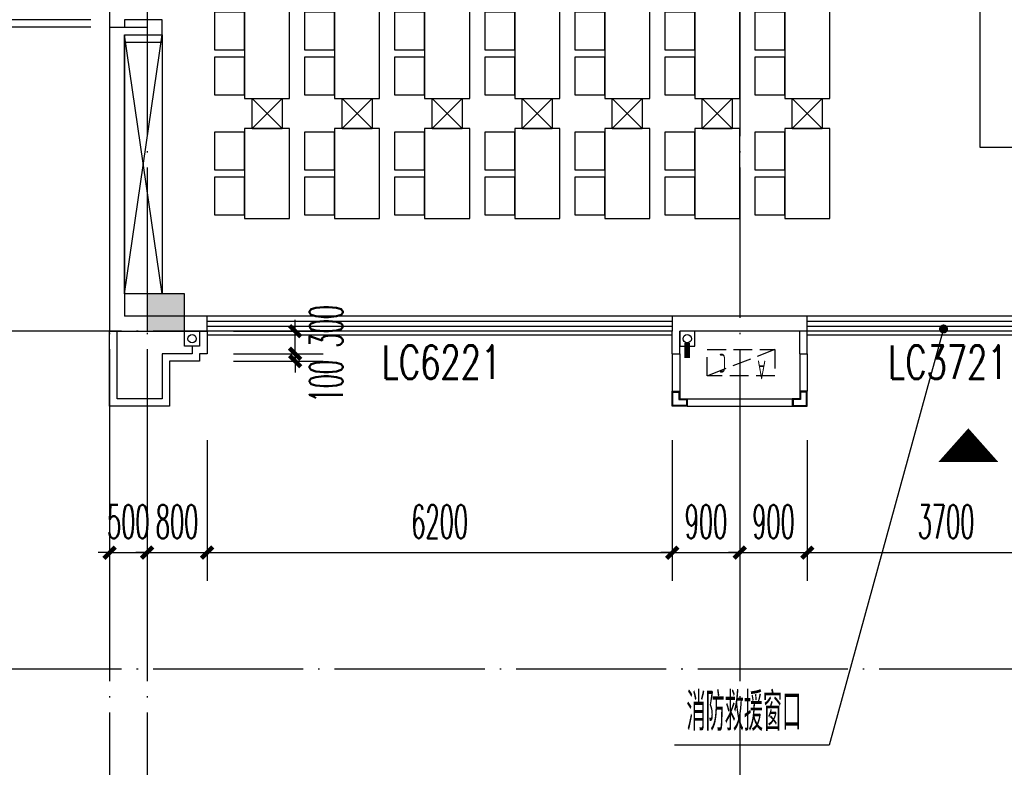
# Model space of a CAD drawing. Extents: x 1779708 to 7299578, y -1121471 to 88434.
# Tile 431 of 656: x 4700319 to 4713444, y -979652 to -969693. Entities that reach past the tile are written whole.
import ezdxf

# ---------------------------------------------------------------- set-up
doc = ezdxf.new("R2010")
doc.units = 0
doc.header["$LTSCALE"] = 1000
doc.header["$MEASUREMENT"] = 0
doc.linetypes.add('DASH', pattern=[0.35, 0.25, -0.1])
doc.linetypes.add('DOTE', pattern=[2.42, 2, -0.2, 0.02, -0.2])
doc.layers.get('0').update_dxf_attribs({"linetype": 'CONTINUOUS'})
doc.layers.get('Defpoints').update_dxf_attribs({"linetype": 'CONTINUOUS'})
for name, color, linetype in [('11111111111111111111111111111', 50, 'DASH'), ('DIM_LEAD', 3, 'CONTINUOUS'), ('DIM_污水', 3, 'CONTINUOUS'), ('DOTE', 1, 'DOTE'), ('FUR', 9, 'CONTINUOUS'), ('GGSignatureLayer', 7, 'CONTINUOUS'), ('P_PS_DIM', 1, 'CONTINUOUS'), ('PIPE-雨水', 4, 'CONTINUOUS'), ('PUB_DIM', 3, 'CONTINUOUS'), ('PUB_TEXT', 7, 'CONTINUOUS'), ('WALL', 255, 'CONTINUOUS'), ('WINDOW', 2, 'CONTINUOUS'), ('WINDOW_TEXT', 7, 'CONTINUOUS'), ('修改', 6, 'CONTINUOUS'), ('墙柱', 2, 'CONTINUOUS'), ('室外构件', 4, 'CONTINUOUS'), ('看线', 3, 'CONTINUOUS'), ('空调机位表示', 70, 'CONTINUOUS')]:
    doc.layers.add(name, color=color, linetype=linetype)
doc.styles.add('_TCH_DIM', font='SIMPLEX.shx', dxfattribs={"width": 0.7, "bigfont": 'GBCBIG.shx'})
doc.styles.add('_TCH_DIM_T3', font='SIMPLEX.shx', dxfattribs={"width": 0.494118, "bigfont": 'GBCBIG.shx'})
doc.styles.add('_TCH_WINDOW', font='SIMPLEX', dxfattribs={"height": 3.5, "bigfont": 'GBCBIG'})
doc.styles.get("Standard").update_dxf_attribs({"font": 'GBENOR', "bigfont": 'GBCBIG'})
doc.dimstyles.new('_TCH_ARCH&&150', dxfattribs={"dimtxt": 446.25, "dimasz": 150, "dimexe": 375, "dimexo": 450, "dimgap": 189.375, "dimtad": 1, "dimdec": 0, "dimzin": 0, "dimdsep": 46, "dimtxsty": '_TCH_DIM_T3', "dimblk": 'ARCHTICK', "dimcen": 0.09, "dimdle": 225, "dimclrt": 7, "dimazin": 2, "dimtfac": 1, "dimtdec": 0, "dimtix": 1, "dimtmove": 2, "dimatfit": 3, "dimfxl": 250, "dimtolj": 1, "dimtzin": 0, "dimarcsym": 0})

# ---------------------------------------------------------------- blocks, each defined once
blk = doc.blocks.new('A$C159220C3')
at = {"layer": 'DOTE'}
for p, q in [((9200, 149200), (9200, 7200)), ((9700, 149200), (9700, 7200)), ((17600, 149200), (17600, 7200)), ((86800, 96200), (7200, 96200)), ((86800, 91700), (7200, 91700))]:
    blk.add_line(p, q, dxfattribs=at)
blk = doc.blocks.new('A$C2BDF0305')
at = {"layer": 'FUR', "color": 9}
for p, q in [((1400, 5877), (0, 5877)), ((1400, 877), (1400, 5877)), ((1400, 877), (0, 877))]:
    blk.add_line(p, q, dxfattribs=at)
for points in [[(4000, 6827), (3400, 6827), (3400, 5627), (4000, 5627)], [(5200, 6827), (4600, 6827), (4600, 5627), (5200, 5627)], [(6400, 6827), (5800, 6827), (5800, 5627), (6400, 5627)], [(7600, 6827), (7000, 6827), (7000, 5627), (7600, 5627)], [(8800, 6827), (8200, 6827), (8200, 5627), (8800, 5627)], [(10000, 6827), (9400, 6827), (9400, 5627), (10000, 5627)], [(11200, 6827), (10600, 6827), (10600, 5627), (11200, 5627)], [(4000, 6277), (4400, 6277), (4400, 6777), (4000, 6777)], [(5200, 6277), (5600, 6277), (5600, 6777), (5200, 6777)], [(6400, 6277), (6800, 6277), (6800, 6777), (6400, 6777)], [(7600, 6277), (8000, 6277), (8000, 6777), (7600, 6777)], [(8800, 6277), (9200, 6277), (9200, 6777), (8800, 6777)], [(10000, 6277), (10400, 6277), (10400, 6777), (10000, 6777)], [(11200, 6277), (11600, 6277), (11600, 6777), (11200, 6777)], [(4000, 5677), (4400, 5677), (4400, 6177), (4000, 6177)], [(5200, 5677), (5600, 5677), (5600, 6177), (5200, 6177)], [(6400, 5677), (6800, 5677), (6800, 6177), (6400, 6177)], [(7600, 5677), (8000, 5677), (8000, 6177), (7600, 6177)], [(8800, 5677), (9200, 5677), (9200, 6177), (8800, 6177)], [(10000, 5677), (10400, 5677), (10400, 6177), (10000, 6177)], [(11200, 5677), (11600, 5677), (11600, 6177), (11200, 6177)], [(4000, 5227), (3400, 5227), (3400, 4027), (4000, 4027)], [(4000, 4677), (4400, 4677), (4400, 5177), (4000, 5177)], [(5200, 5227), (4600, 5227), (4600, 4027), (5200, 4027)], [(5200, 4677), (5600, 4677), (5600, 5177), (5200, 5177)], [(6400, 5227), (5800, 5227), (5800, 4027), (6400, 4027)], [(6400, 4677), (6800, 4677), (6800, 5177), (6400, 5177)], [(7600, 5227), (7000, 5227), (7000, 4027), (7600, 4027)], [(7600, 4677), (8000, 4677), (8000, 5177), (7600, 5177)], [(8800, 5227), (8200, 5227), (8200, 4027), (8800, 4027)], [(8800, 4677), (9200, 4677), (9200, 5177), (8800, 5177)], [(10000, 5227), (9400, 5227), (9400, 4027), (10000, 4027)], [(10000, 4677), (10400, 4677), (10400, 5177), (10000, 5177)], [(11200, 5227), (10600, 5227), (10600, 4027), (11200, 4027)], [(11200, 4677), (11600, 4677), (11600, 5177), (11200, 5177)], [(4000, 4077), (4400, 4077), (4400, 4577), (4000, 4577)], [(5200, 4077), (5600, 4077), (5600, 4577), (5200, 4577)], [(6400, 4077), (6800, 4077), (6800, 4577), (6400, 4577)], [(7600, 4077), (8000, 4077), (8000, 4577), (7600, 4577)], [(8800, 4077), (9200, 4077), (9200, 4577), (8800, 4577)], [(10000, 4077), (10400, 4077), (10400, 4577), (10000, 4577)], [(11200, 4077), (11600, 4077), (11600, 4577), (11200, 4577)], [(4000, 2827), (3400, 2827), (3400, 1627), (4000, 1627)], [(4000, 2277), (4400, 2277), (4400, 2777), (4000, 2777)], [(5200, 2827), (4600, 2827), (4600, 1627), (5200, 1627)], [(5200, 2277), (5600, 2277), (5600, 2777), (5200, 2777)], [(6400, 2827), (5800, 2827), (5800, 1627), (6400, 1627)], [(6400, 2277), (6800, 2277), (6800, 2777), (6400, 2777)], [(7600, 2827), (7000, 2827), (7000, 1627), (7600, 1627)], [(7600, 2277), (8000, 2277), (8000, 2777), (7600, 2777)], [(8800, 2827), (8200, 2827), (8200, 1627), (8800, 1627)], [(8800, 2277), (9200, 2277), (9200, 2777), (8800, 2777)], [(10000, 2827), (9400, 2827), (9400, 1627), (10000, 1627)], [(10000, 2277), (10400, 2277), (10400, 2777), (10000, 2777)], [(11200, 2827), (10600, 2827), (10600, 1627), (11200, 1627)], [(11200, 2277), (11600, 2277), (11600, 2777), (11200, 2777)], [(4000, 1677), (4400, 1677), (4400, 2177), (4000, 2177)], [(5200, 1677), (5600, 1677), (5600, 2177), (5200, 2177)], [(6400, 1677), (6800, 1677), (6800, 2177), (6400, 2177)], [(7600, 1677), (8000, 1677), (8000, 2177), (7600, 2177)], [(8800, 1677), (9200, 1677), (9200, 2177), (8800, 2177)], [(10000, 1677), (10400, 1677), (10400, 2177), (10000, 2177)], [(11200, 1677), (11600, 1677), (11600, 2177), (11200, 2177)], [(4000, 1227), (3400, 1227), (3400, 27), (4000, 27)], [(5200, 1227), (4600, 1227), (4600, 27), (5200, 27)], [(6400, 1227), (5800, 1227), (5800, 27), (6400, 27)], [(7600, 1227), (7000, 1227), (7000, 27), (7600, 27)], [(8800, 1227), (8200, 1227), (8200, 27), (8800, 27)], [(10000, 1227), (9400, 1227), (9400, 27), (10000, 27)], [(11200, 1227), (10600, 1227), (10600, 27), (11200, 27)], [(4000, 677), (4400, 677), (4400, 1177), (4000, 1177)], [(5200, 677), (5600, 677), (5600, 1177), (5200, 1177)], [(6400, 677), (6800, 677), (6800, 1177), (6400, 1177)], [(7600, 677), (8000, 677), (8000, 1177), (7600, 1177)], [(8800, 677), (9200, 677), (9200, 1177), (8800, 1177)], [(10000, 677), (10400, 677), (10400, 1177), (10000, 1177)], [(11200, 677), (11600, 677), (11600, 1177), (11200, 1177)], [(4000, 77), (4400, 77), (4400, 577), (4000, 577)], [(5200, 77), (5600, 77), (5600, 577), (5200, 577)], [(6400, 77), (6800, 77), (6800, 577), (6400, 577)], [(7600, 77), (8000, 77), (8000, 577), (7600, 577)], [(8800, 77), (9200, 77), (9200, 577), (8800, 577)], [(10000, 77), (10400, 77), (10400, 577), (10000, 577)], [(11200, 77), (11600, 77), (11600, 577), (11200, 577)]]:
    blk.add_lwpolyline(points, close=True, dxfattribs=at)
for points in [[(3500, 5227), (3500, 5627), (3900, 5627), (3900, 5227), (3500, 5227), (3900, 5627), (3500, 5627), (3900, 5227)], [(4700, 5227), (4700, 5627), (5100, 5627), (5100, 5227), (4700, 5227), (5100, 5627), (4700, 5627), (5100, 5227)], [(5900, 5227), (5900, 5627), (6300, 5627), (6300, 5227), (5900, 5227), (6300, 5627), (5900, 5627), (6300, 5227)], [(7100, 5227), (7100, 5627), (7500, 5627), (7500, 5227), (7100, 5227), (7500, 5627), (7100, 5627), (7500, 5227)], [(8300, 5227), (8300, 5627), (8700, 5627), (8700, 5227), (8300, 5227), (8700, 5627), (8300, 5627), (8700, 5227)], [(9500, 5227), (9500, 5627), (9900, 5627), (9900, 5227), (9500, 5227), (9900, 5627), (9500, 5627), (9900, 5227)], [(10700, 5227), (10700, 5627), (11100, 5627), (11100, 5227), (10700, 5227), (11100, 5627), (10700, 5627), (11100, 5227)], [(3500, 1227), (3500, 1627), (3900, 1627), (3900, 1227), (3500, 1227), (3900, 1627), (3500, 1627), (3900, 1227)], [(4700, 1227), (4700, 1627), (5100, 1627), (5100, 1227), (4700, 1227), (5100, 1627), (4700, 1627), (5100, 1227)], [(5900, 1227), (5900, 1627), (6300, 1627), (6300, 1227), (5900, 1227), (6300, 1627), (5900, 1627), (6300, 1227)], [(7100, 1227), (7100, 1627), (7500, 1627), (7500, 1227), (7100, 1227), (7500, 1627), (7100, 1627), (7500, 1227)], [(8300, 1227), (8300, 1627), (8700, 1627), (8700, 1227), (8300, 1227), (8700, 1627), (8300, 1627), (8700, 1227)], [(9500, 1227), (9500, 1627), (9900, 1627), (9900, 1227), (9500, 1227), (9900, 1627), (9500, 1627), (9900, 1227)], [(10700, 1227), (10700, 1627), (11100, 1627), (11100, 1227), (10700, 1227), (11100, 1627), (10700, 1627), (11100, 1227)]]:
    blk.add_lwpolyline(points, dxfattribs=at)
blk = doc.blocks.new('A$C606A0922')
at = {"layer": '墙柱'}
h = blk.add_hatch(color=256, dxfattribs=at)
h.paths.add_polyline_path([(24950, 87000), (25450, 87000), (25450, 87500), (24950, 87500)])
h.paths.add_polyline_path([(66900, 125200), (67500, 125200), (67500, 124600), (66900, 124600)])
h.paths.add_polyline_path([(16600, 125200), (17100, 125200), (17100, 124700), (16600, 124700)])
h.paths.add_polyline_path([(27130, 122900), (27130, 122600), (26430, 122600), (26430, 122900)])
h.paths.add_polyline_path([(54500, 138000), (55000, 138000), (55000, 137500), (54500, 137500)])
h.paths.add_polyline_path([(16600, 87000), (17100, 87000), (17100, 87500), (16600, 87500)])
h.paths.add_polyline_path([(42000, 96300), (42500, 96300), (42500, 96800), (42000, 96800)])
h.paths.add_polyline_path([(58500, 105100), (59000, 105100), (59000, 105600), (58500, 105600)])
h.paths.add_polyline_path([(13000, 93250), (13500, 93250), (13500, 93750), (13000, 93750)])
h.paths.add_polyline_path([(66700, 100900), (67200, 100900), (67200, 101400), (66700, 101400)])
h.paths.add_polyline_path([(20700, 118600), (21200, 118600), (21200, 118100), (20700, 118100)])
h.paths.add_polyline_path([(20700, 112000), (21200, 112000), (21200, 111500), (20700, 111500)])
h.paths.add_polyline_path([(13000, 106150), (13500, 106150), (13500, 105650), (13000, 105650)])
h.paths.add_polyline_path([(20700, 99800), (21200, 99800), (21200, 100300), (20700, 100300)])
h.paths.add_polyline_path([(13000, 87000), (13500, 87000), (13500, 87500), (13000, 87500)])
h.paths.add_polyline_path([(74900, 125200), (75600, 125200), (75600, 124600), (74900, 124600)])
h.paths.add_polyline_path([(54900, 113500), (54400, 113500), (54400, 113000), (54900, 113000)])
h.paths.add_polyline_path([(74900, 96300), (75600, 96300), (75600, 96800), (74900, 96800)])
h.paths.add_polyline_path([(500, 93250), (1000, 93250), (1000, 93750), (500, 93750)])
h.paths.add_polyline_path([(500, 106150), (1000, 106150), (1000, 105650), (500, 105650)])
h.paths.add_polyline_path([(8400, 125200), (8900, 125200), (8900, 124700), (8400, 124700)])
h.paths.add_polyline_path([(66900, 113600), (67500, 113600), (67500, 113000), (66900, 113000)])
h.paths.add_polyline_path([(74900, 113000), (75600, 113000), (75600, 113600), (74900, 113600)])
h.paths.add_polyline_path([(58500, 113000), (59100, 113000), (59100, 113600), (58500, 113600)])
h.paths.add_polyline_path([(66700, 105100), (67200, 105100), (67200, 105600), (66700, 105600)])
h.paths.add_polyline_path([(54400, 105100), (54900, 105100), (54900, 105600), (54400, 105600)])
h.paths.add_polyline_path([(50150, 125200), (50650, 125200), (50650, 124700), (50150, 124700)])
h.paths.add_polyline_path([(46200, 87000), (46700, 87000), (46700, 87500), (46200, 87500)])
h.paths.add_polyline_path([(42500, 99800), (42000, 99800), (42000, 100300), (42500, 100300)])
h.paths.add_polyline_path([(42500, 87000), (42000, 87000), (42000, 87500), (42500, 87500)])
h.paths.add_polyline_path([(24900, 99800), (25400, 99800), (25400, 100300), (24900, 100300)])
h.paths.add_polyline_path([(20700, 106150), (21200, 106150), (21200, 105650), (20700, 105650)])
h.paths.add_polyline_path([(13000, 100300), (13500, 100300), (13500, 99800), (13000, 99800)])
h.paths.add_polyline_path([(16600, 112000), (17100, 112000), (17100, 111500), (16600, 111500)])
h.paths.add_polyline_path([(8200, 112000), (8700, 112000), (8700, 111500), (8200, 111500)])
h.paths.add_polyline_path([(500, 112000), (1000, 112000), (1000, 111500), (500, 111500)])
h.paths.add_polyline_path([(16600, 118600), (17100, 118600), (17100, 118100), (16600, 118100)])
h.paths.add_polyline_path([(8400, 118700), (8900, 118700), (8900, 118100), (8400, 118100)])
h.paths.add_polyline_path([(74900, 99500), (75600, 99500), (75600, 100000), (74900, 100000)])
h.paths.add_polyline_path([(75100, 87000), (75600, 87000), (75600, 87500), (75100, 87500)])
h.paths.add_polyline_path([(66900, 96200), (67500, 96200), (67500, 96800), (66900, 96800)])
h.paths.add_polyline_path([(66950, 87000), (67450, 87000), (67450, 87500), (66950, 87500)])
h.paths.add_polyline_path([(58500, 96200), (59100, 96200), (59100, 96800), (58500, 96800)])
h.paths.add_polyline_path([(58550, 87000), (59050, 87000), (59050, 87500), (58550, 87500)])
h.paths.add_polyline_path([(50150, 99800), (50650, 99800), (50650, 100300), (50150, 100300)])
h.paths.add_polyline_path([(50150, 96300), (50650, 96300), (50650, 96800), (50150, 96800)])
h.paths.add_polyline_path([(50150, 87000), (50650, 87000), (50650, 87500), (50150, 87500)])
h.paths.add_polyline_path([(33100, 99800), (33600, 99800), (33600, 100300), (33100, 100300)])
h.paths.add_polyline_path([(33100, 96300), (33600, 96300), (33600, 96800), (33100, 96800)])
h.paths.add_polyline_path([(24900, 96300), (25400, 96300), (25400, 96800), (24900, 96800)])
h.paths.add_polyline_path([(500, 99800), (1000, 99800), (1000, 100300), (500, 100300)])
h.paths.add_polyline_path([(16600, 96300), (17100, 96300), (17100, 96800), (16600, 96800)])
h.paths.add_polyline_path([(33100, 87000), (33600, 87000), (33600, 87500), (33100, 87500)])
h.paths.add_polyline_path([(500, 87000), (1000, 87000), (1000, 87500), (500, 87500)])
h.paths.add_polyline_path([(74900, 128700), (75600, 128700), (75600, 128200), (74900, 128200)])
h.paths.add_polyline_path([(74900, 138000), (75600, 138000), (75600, 137500), (74900, 137500)])
h.paths.add_polyline_path([(66950, 128700), (67450, 128700), (67450, 128200), (66950, 128200)])
h.paths.add_polyline_path([(66950, 138000), (67450, 138000), (67450, 137500), (66950, 137500)])
h.paths.add_polyline_path([(58500, 125200), (59100, 125200), (59100, 124600), (58500, 124600)])
h.paths.add_polyline_path([(58550, 128700), (59050, 128700), (59050, 128200), (58550, 128200)])
h.paths.add_polyline_path([(58550, 138000), (59050, 138000), (59050, 137500), (58550, 137500)])
h.paths.add_polyline_path([(50150, 128700), (50650, 128700), (50650, 128200), (50150, 128200)])
h.paths.add_polyline_path([(50150, 138000), (50650, 138000), (50650, 137500), (50150, 137500)])
h.paths.add_polyline_path([(42000, 125200), (42500, 125200), (42500, 124700), (42000, 124700)])
h.paths.add_polyline_path([(42000, 128700), (42500, 128700), (42500, 128200), (42000, 128200)])
h.paths.add_polyline_path([(33100, 125200), (33600, 125200), (33600, 124700), (33100, 124700)])
h.paths.add_polyline_path([(25060, 125200), (25660, 125200), (25660, 124800), (25060, 124800)])
h.paths.add_polyline_path([(33100, 128700), (33600, 128700), (33600, 128200), (33100, 128200)])
h.paths.add_polyline_path([(24950, 128700), (25450, 128700), (25450, 128200), (24950, 128200)])
h.paths.add_polyline_path([(0, 125500), (700, 125500), (700, 125000), (0, 125000)])
h.paths.add_polyline_path([(0, 128700), (700, 128700), (700, 128200), (0, 128200)])
h.paths.add_polyline_path([(8150, 128700), (8650, 128700), (8650, 128200), (8150, 128200)])
h.paths.add_polyline_path([(16550, 128700), (17050, 128700), (17050, 128200), (16550, 128200)])
h.paths.add_polyline_path([(42000, 138000), (42500, 138000), (42500, 137500), (42000, 137500)])
h.paths.add_polyline_path([(33100, 138000), (33600, 138000), (33600, 137500), (33100, 137500)])
h.paths.add_polyline_path([(24950, 138000), (25450, 138000), (25450, 137500), (24950, 137500)])
h.paths.add_polyline_path([(16550, 138000), (17050, 138000), (17050, 137500), (16550, 137500)])
h.paths.add_polyline_path([(8150, 138000), (8650, 138000), (8650, 137500), (8150, 137500)])
h.paths.add_polyline_path([(0, 138000), (500, 138000), (500, 137500), (0, 137500)])
h.paths.add_polyline_path([(24950, 51000), (25450, 51000), (25450, 50500), (24950, 50500)])
h.paths.add_polyline_path([(66900, 12800), (67500, 12800), (67500, 13400), (66900, 13400)])
h.paths.add_polyline_path([(16600, 12800), (17100, 12800), (17100, 13300), (16600, 13300)])
h.paths.add_polyline_path([(27130, 15100), (27130, 15400), (26430, 15400), (26430, 15100)])
h.paths.add_polyline_path([(54500, 0), (55000, 0), (55000, 500), (54500, 500)])
h.paths.add_polyline_path([(16600, 51000), (17100, 51000), (17100, 50500), (16600, 50500)])
h.paths.add_polyline_path([(42000, 41700), (42500, 41700), (42500, 41200), (42000, 41200)])
h.paths.add_polyline_path([(58500, 32900), (59000, 32900), (59000, 32400), (58500, 32400)])
h.paths.add_polyline_path([(13000, 44750), (13500, 44750), (13500, 44250), (13000, 44250)])
h.paths.add_polyline_path([(66700, 37100), (67200, 37100), (67200, 36600), (66700, 36600)])
h.paths.add_polyline_path([(20700, 19400), (21200, 19400), (21200, 19900), (20700, 19900)])
h.paths.add_polyline_path([(20700, 26000), (21200, 26000), (21200, 26500), (20700, 26500)])
h.paths.add_polyline_path([(13000, 31850), (13500, 31850), (13500, 32350), (13000, 32350)])
h.paths.add_polyline_path([(20700, 38200), (21200, 38200), (21200, 37700), (20700, 37700)])
h.paths.add_polyline_path([(13000, 51000), (13500, 51000), (13500, 50500), (13000, 50500)])
h.paths.add_polyline_path([(74900, 12800), (75600, 12800), (75600, 13400), (74900, 13400)])
h.paths.add_polyline_path([(54900, 24500), (54400, 24500), (54400, 25000), (54900, 25000)])
h.paths.add_polyline_path([(74900, 41700), (75600, 41700), (75600, 41200), (74900, 41200)])
h.paths.add_polyline_path([(500, 44750), (1000, 44750), (1000, 44250), (500, 44250)])
h.paths.add_polyline_path([(500, 31850), (1000, 31850), (1000, 32350), (500, 32350)])
h.paths.add_polyline_path([(8400, 12800), (8900, 12800), (8900, 13300), (8400, 13300)])
h.paths.add_polyline_path([(66900, 24400), (67500, 24400), (67500, 25000), (66900, 25000)])
h.paths.add_polyline_path([(74900, 25000), (75600, 25000), (75600, 24400), (74900, 24400)])
h.paths.add_polyline_path([(58500, 25000), (59100, 25000), (59100, 24400), (58500, 24400)])
h.paths.add_polyline_path([(66700, 32900), (67200, 32900), (67200, 32400), (66700, 32400)])
h.paths.add_polyline_path([(54400, 32900), (54900, 32900), (54900, 32400), (54400, 32400)])
h.paths.add_polyline_path([(50150, 12800), (50650, 12800), (50650, 13300), (50150, 13300)])
h.paths.add_polyline_path([(46200, 51000), (46700, 51000), (46700, 50500), (46200, 50500)])
h.paths.add_polyline_path([(42500, 38200), (42000, 38200), (42000, 37700), (42500, 37700)])
h.paths.add_polyline_path([(42500, 51000), (42000, 51000), (42000, 50500), (42500, 50500)])
h.paths.add_polyline_path([(24900, 38200), (25400, 38200), (25400, 37700), (24900, 37700)])
h.paths.add_polyline_path([(20700, 31850), (21200, 31850), (21200, 32350), (20700, 32350)])
h.paths.add_polyline_path([(13000, 37700), (13500, 37700), (13500, 38200), (13000, 38200)])
h.paths.add_polyline_path([(16600, 26000), (17100, 26000), (17100, 26500), (16600, 26500)])
h.paths.add_polyline_path([(8200, 26000), (8700, 26000), (8700, 26500), (8200, 26500)])
h.paths.add_polyline_path([(500, 26000), (1000, 26000), (1000, 26500), (500, 26500)])
h.paths.add_polyline_path([(16600, 19400), (17100, 19400), (17100, 19900), (16600, 19900)])
h.paths.add_polyline_path([(8400, 19300), (8900, 19300), (8900, 19900), (8400, 19900)])
h.paths.add_polyline_path([(74900, 38500), (75600, 38500), (75600, 38000), (74900, 38000)])
h.paths.add_polyline_path([(75100, 51000), (75600, 51000), (75600, 50500), (75100, 50500)])
h.paths.add_polyline_path([(66900, 41800), (67500, 41800), (67500, 41200), (66900, 41200)])
h.paths.add_polyline_path([(66950, 51000), (67450, 51000), (67450, 50500), (66950, 50500)])
h.paths.add_polyline_path([(58500, 41800), (59100, 41800), (59100, 41200), (58500, 41200)])
h.paths.add_polyline_path([(58550, 51000), (59050, 51000), (59050, 50500), (58550, 50500)])
h.paths.add_polyline_path([(50150, 38200), (50650, 38200), (50650, 37700), (50150, 37700)])
h.paths.add_polyline_path([(50150, 41700), (50650, 41700), (50650, 41200), (50150, 41200)])
h.paths.add_polyline_path([(50150, 51000), (50650, 51000), (50650, 50500), (50150, 50500)])
h.paths.add_polyline_path([(33100, 38200), (33600, 38200), (33600, 37700), (33100, 37700)])
h.paths.add_polyline_path([(33100, 41700), (33600, 41700), (33600, 41200), (33100, 41200)])
h.paths.add_polyline_path([(24900, 41700), (25400, 41700), (25400, 41200), (24900, 41200)])
h.paths.add_polyline_path([(500, 38200), (1000, 38200), (1000, 37700), (500, 37700)])
h.paths.add_polyline_path([(16600, 41700), (17100, 41700), (17100, 41200), (16600, 41200)])
h.paths.add_polyline_path([(33100, 51000), (33600, 51000), (33600, 50500), (33100, 50500)])
h.paths.add_polyline_path([(500, 51000), (1000, 51000), (1000, 50500), (500, 50500)])
h.paths.add_polyline_path([(74900, 9300), (75600, 9300), (75600, 9800), (74900, 9800)])
h.paths.add_polyline_path([(74900, 0), (75600, 0), (75600, 500), (74900, 500)])
h.paths.add_polyline_path([(66950, 9300), (67450, 9300), (67450, 9800), (66950, 9800)])
h.paths.add_polyline_path([(66950, 0), (67450, 0), (67450, 500), (66950, 500)])
h.paths.add_polyline_path([(58500, 12800), (59100, 12800), (59100, 13400), (58500, 13400)])
h.paths.add_polyline_path([(58550, 9300), (59050, 9300), (59050, 9800), (58550, 9800)])
h.paths.add_polyline_path([(58550, 0), (59050, 0), (59050, 500), (58550, 500)])
h.paths.add_polyline_path([(50150, 9300), (50650, 9300), (50650, 9800), (50150, 9800)])
h.paths.add_polyline_path([(50150, 0), (50650, 0), (50650, 500), (50150, 500)])
h.paths.add_polyline_path([(42000, 12800), (42500, 12800), (42500, 13300), (42000, 13300)])
h.paths.add_polyline_path([(42000, 9300), (42500, 9300), (42500, 9800), (42000, 9800)])
h.paths.add_polyline_path([(33100, 12800), (33600, 12800), (33600, 13300), (33100, 13300)])
h.paths.add_polyline_path([(25060, 12800), (25660, 12800), (25660, 13200), (25060, 13200)])
h.paths.add_polyline_path([(33100, 9300), (33600, 9300), (33600, 9800), (33100, 9800)])
h.paths.add_polyline_path([(24950, 9300), (25450, 9300), (25450, 9800), (24950, 9800)])
h.paths.add_polyline_path([(0, 12500), (700, 12500), (700, 13000), (0, 13000)])
h.paths.add_polyline_path([(0, 9300), (700, 9300), (700, 9800), (0, 9800)])
h.paths.add_polyline_path([(8150, 9300), (8650, 9300), (8650, 9800), (8150, 9800)])
h.paths.add_polyline_path([(16550, 9300), (17050, 9300), (17050, 9800), (16550, 9800)])
h.paths.add_polyline_path([(42000, 0), (42500, 0), (42500, 500), (42000, 500)])
h.paths.add_polyline_path([(33100, 0), (33600, 0), (33600, 500), (33100, 500)])
h.paths.add_polyline_path([(24950, 0), (25450, 0), (25450, 500), (24950, 500)])
h.paths.add_polyline_path([(16550, 0), (17050, 0), (17050, 500), (16550, 500)])
h.paths.add_polyline_path([(8150, 0), (8650, 0), (8650, 500), (8150, 500)])
h.paths.add_polyline_path([(0, 0), (500, 0), (500, 500), (0, 500)])
blk.add_lwpolyline([(500, 87000), (1000, 87000), (1000, 87500), (500, 87500)], close=True, dxfattribs=at)
blk = doc.blocks.new('A$C46E9187A')
at = {"layer": '空调机位表示', "linetype": 'DASH'}
blk.add_lwpolyline([(0, 0), (0, 350), (900, 350), (900, 0)], close=True, dxfattribs=at)
blk.add_lwpolyline([(0, 0), (900, 350)], dxfattribs=at)
at = {"layer": '空调机位表示', "width": 0.6}
for s, p in [('A', (118, 145)), ('C', (651, 55))]:
    blk.add_text(s, height=250, dxfattribs=at).set_placement(p)
blk = doc.blocks.new('a1')
at = {"layer": '11111111111111111111111111111'}
for p, q in [((59122, 49136), (59122, 48936)), ((59322, 49136), (59122, 49136)), ((59322, 48936), (59322, 49136)), ((59122, 48936), (59322, 48936))]:
    blk.add_line(p, q, dxfattribs=at)
blk = doc.blocks.new('$WINLIB2D$00000001')
at = {"color": 0}
for points in [[(-0.5, 0.5), (-0.5, -0.5)], [(-0.5, 0.5), (0.5, 0.5)], [(0.5, -0.5), (0.5, 0.5)], [(0.5, 0.1667), (-0.5, 0.1667)], [(0.5, -0.1667), (-0.5, -0.1667)], [(-0.5, -0.5), (0.5, -0.5)]]:
    blk.add_lwpolyline(points, dxfattribs=at)
blk = doc.blocks.new('_ArchTick')
at = {"color": 0, "linetype": 'ByBlock', "const_width": 0.4}
blk.add_lwpolyline([(-0.5, -0.5), (0.5, 0.5)], dxfattribs=at)
blk = doc.blocks.new('*D5915')
at = {"layer": 'Defpoints', "color": 0, "transparency": 16777216}
for p in [(4710817, -974843), (4714517, -974843), (4714517, -976793)]:
    blk.add_point(p, dxfattribs=at)
at = {"layer": 'PUB_DIM', "color": 0, "lineweight": -2, "transparency": 16777216}
for p, q in [((4710817, -975293), (4710817, -977168)), ((4714517, -975293), (4714517, -977168)), ((4710592, -976793), (4714742, -976793))]:
    blk.add_line(p, q, dxfattribs=at)
at = {"layer": 'PUB_DIM', "color": 0, "lineweight": -2, "transparency": 16777216, "xscale": 150, "yscale": 150, "zscale": 150, "rotation": 180}
blk.add_blockref('_ArchTick', (4710817, -976793), dxfattribs=at)
at = {"layer": 'PUB_DIM', "color": 0, "lineweight": -2, "transparency": 16777216, "xscale": 150, "yscale": 150, "zscale": 150}
blk.add_blockref('_ArchTick', (4714517, -976793), dxfattribs=at)
at = {"layer": 'PUB_DIM', "color": 7, "transparency": 16777216, "insert": (4712667, -976381), "char_height": 446.2, "attachment_point": 5, "style": '_TCH_DIM_T3'}
blk.add_mtext('\\A1;3700', dxfattribs=at)
blk = doc.blocks.new('*D5916')
at = {"layer": 'Defpoints', "color": 0, "transparency": 16777216}
for p in [(4709917, -974843), (4710817, -974843), (4710817, -976793)]:
    blk.add_point(p, dxfattribs=at)
at = {"layer": 'PUB_DIM', "color": 0, "lineweight": -2, "transparency": 16777216}
for p, q in [((4709917, -975293), (4709917, -977168)), ((4710817, -975293), (4710817, -977168)), ((4709917, -976793), (4709767, -976793)), ((4709917, -976793), (4710817, -976793)), ((4710817, -976793), (4710967, -976793))]:
    blk.add_line(p, q, dxfattribs=at)
at = {"layer": 'PUB_DIM', "color": 0, "lineweight": -2, "transparency": 16777216, "xscale": 150, "yscale": 150, "zscale": 150}
blk.add_blockref('_ArchTick', (4709917, -976793), dxfattribs=at)
at = {"layer": 'PUB_DIM', "color": 0, "lineweight": -2, "transparency": 16777216, "xscale": 150, "yscale": 150, "zscale": 150, "rotation": 180}
blk.add_blockref('_ArchTick', (4710817, -976793), dxfattribs=at)
at = {"layer": 'PUB_DIM', "color": 7, "transparency": 16777216, "insert": (4710367, -976381), "char_height": 446.2, "attachment_point": 5, "style": '_TCH_DIM_T3'}
blk.add_mtext('\\A1;900', dxfattribs=at)
blk = doc.blocks.new('*D5917')
at = {"layer": 'Defpoints', "color": 0, "transparency": 16777216}
for p in [(4709017, -974843), (4709917, -974843), (4709917, -976793)]:
    blk.add_point(p, dxfattribs=at)
at = {"layer": 'PUB_DIM', "color": 0, "lineweight": -2, "transparency": 16777216}
for p, q in [((4709017, -975293), (4709017, -977168)), ((4709917, -975293), (4709917, -977168)), ((4709017, -976793), (4708867, -976793)), ((4709017, -976793), (4709917, -976793)), ((4709917, -976793), (4710067, -976793))]:
    blk.add_line(p, q, dxfattribs=at)
at = {"layer": 'PUB_DIM', "color": 0, "lineweight": -2, "transparency": 16777216, "xscale": 150, "yscale": 150, "zscale": 150}
blk.add_blockref('_ArchTick', (4709017, -976793), dxfattribs=at)
at = {"layer": 'PUB_DIM', "color": 0, "lineweight": -2, "transparency": 16777216, "xscale": 150, "yscale": 150, "zscale": 150, "rotation": 180}
blk.add_blockref('_ArchTick', (4709917, -976793), dxfattribs=at)
at = {"layer": 'PUB_DIM', "color": 7, "transparency": 16777216, "insert": (4709467, -976381), "char_height": 446.2, "attachment_point": 5, "style": '_TCH_DIM_T3'}
blk.add_mtext('\\A1;900', dxfattribs=at)
blk = doc.blocks.new('*D5918')
at = {"layer": 'Defpoints', "color": 0, "transparency": 16777216}
for p in [(4702817, -974843), (4709017, -974843), (4709017, -976793)]:
    blk.add_point(p, dxfattribs=at)
at = {"layer": 'PUB_DIM', "color": 0, "lineweight": -2, "transparency": 16777216}
for p, q in [((4702817, -975293), (4702817, -977168)), ((4709017, -975293), (4709017, -977168)), ((4702592, -976793), (4709242, -976793))]:
    blk.add_line(p, q, dxfattribs=at)
at = {"layer": 'PUB_DIM', "color": 0, "lineweight": -2, "transparency": 16777216, "xscale": 150, "yscale": 150, "zscale": 150, "rotation": 180}
blk.add_blockref('_ArchTick', (4702817, -976793), dxfattribs=at)
at = {"layer": 'PUB_DIM', "color": 0, "lineweight": -2, "transparency": 16777216, "xscale": 150, "yscale": 150, "zscale": 150}
blk.add_blockref('_ArchTick', (4709017, -976793), dxfattribs=at)
at = {"layer": 'PUB_DIM', "color": 7, "transparency": 16777216, "insert": (4705917, -976381), "char_height": 446.2, "attachment_point": 5, "style": '_TCH_DIM_T3'}
blk.add_mtext('\\A1;6200', dxfattribs=at)
blk = doc.blocks.new('*D5919')
at = {"layer": 'Defpoints', "color": 0, "transparency": 16777216}
for p in [(4702017, -974843), (4702817, -974843), (4702817, -976793)]:
    blk.add_point(p, dxfattribs=at)
at = {"layer": 'PUB_DIM', "color": 0, "lineweight": -2, "transparency": 16777216}
for p, q in [((4702017, -975293), (4702017, -977168)), ((4702817, -975293), (4702817, -977168)), ((4702017, -976793), (4701867, -976793)), ((4702017, -976793), (4702817, -976793)), ((4702817, -976793), (4702967, -976793))]:
    blk.add_line(p, q, dxfattribs=at)
at = {"layer": 'PUB_DIM', "color": 0, "lineweight": -2, "transparency": 16777216, "xscale": 150, "yscale": 150, "zscale": 150}
blk.add_blockref('_ArchTick', (4702017, -976793), dxfattribs=at)
at = {"layer": 'PUB_DIM', "color": 0, "lineweight": -2, "transparency": 16777216, "xscale": 150, "yscale": 150, "zscale": 150, "rotation": 180}
blk.add_blockref('_ArchTick', (4702817, -976793), dxfattribs=at)
at = {"layer": 'PUB_DIM', "color": 7, "transparency": 16777216, "insert": (4702417, -976381), "char_height": 446.2, "attachment_point": 5, "style": '_TCH_DIM_T3'}
blk.add_mtext('\\A1;800', dxfattribs=at)
blk = doc.blocks.new('*D5920')
at = {"layer": 'Defpoints', "color": 0, "transparency": 16777216}
for p in [(4701517, -974843), (4702017, -974843), (4702017, -976793)]:
    blk.add_point(p, dxfattribs=at)
at = {"layer": 'PUB_DIM', "color": 0, "lineweight": -2, "transparency": 16777216}
for p, q in [((4701517, -975293), (4701517, -977168)), ((4702017, -975293), (4702017, -977168)), ((4701517, -976793), (4701367, -976793)), ((4701517, -976793), (4702017, -976793)), ((4702017, -976793), (4702167, -976793))]:
    blk.add_line(p, q, dxfattribs=at)
at = {"layer": 'PUB_DIM', "color": 0, "lineweight": -2, "transparency": 16777216, "xscale": 150, "yscale": 150, "zscale": 150}
blk.add_blockref('_ArchTick', (4701517, -976793), dxfattribs=at)
at = {"layer": 'PUB_DIM', "color": 0, "lineweight": -2, "transparency": 16777216, "xscale": 150, "yscale": 150, "zscale": 150, "rotation": 180}
blk.add_blockref('_ArchTick', (4702017, -976793), dxfattribs=at)
at = {"layer": 'PUB_DIM', "color": 7, "transparency": 16777216, "insert": (4701767, -976381), "char_height": 446.2, "attachment_point": 5, "style": '_TCH_DIM_T3'}
blk.add_mtext('\\A1;500', dxfattribs=at)
blk = doc.blocks.new('*D5980')
at = {"layer": 'Defpoints', "color": 0, "transparency": 16777216}
for p in [(4702717, -974143), (4703991, -974143), (4702717, -974243)]:
    blk.add_point(p, dxfattribs=at)
at = {"layer": 'PUB_DIM', "color": 0, "lineweight": -2, "transparency": 16777216}
for p, q in [((4703991, -974143), (4703991, -973993)), ((4703167, -974143), (4704366, -974143)), ((4703991, -974243), (4703991, -974143)), ((4703167, -974243), (4704366, -974243)), ((4703991, -974243), (4703991, -974393))]:
    blk.add_line(p, q, dxfattribs=at)
at = {"layer": 'PUB_DIM', "color": 0, "lineweight": -2, "transparency": 16777216, "xscale": 150, "yscale": 150, "zscale": 150}
for p, rotation in [((4703991, -974143), 270), ((4703991, -974243), 90)]:
    blk.add_blockref('_ArchTick', p, dxfattribs=dict(at, rotation=rotation))
at = {"layer": 'PUB_DIM', "color": 7, "transparency": 16777216, "insert": (4704404, -974510), "char_height": 446.2, "attachment_point": 5, "rotation": 90, "style": '_TCH_DIM_T3'}
blk.add_mtext('\\A1;100', dxfattribs=at)
blk = doc.blocks.new('*D5981')
at = {"layer": 'Defpoints', "color": 0, "transparency": 16777216}
for p in [(4702717, -973843), (4703991, -973843), (4702717, -974143)]:
    blk.add_point(p, dxfattribs=at)
at = {"layer": 'PUB_DIM', "color": 0, "lineweight": -2, "transparency": 16777216}
for p, q in [((4703991, -973843), (4703991, -973693)), ((4703167, -973843), (4704366, -973843)), ((4703991, -974143), (4703991, -973843)), ((4703167, -974143), (4704366, -974143)), ((4703991, -974143), (4703991, -974293))]:
    blk.add_line(p, q, dxfattribs=at)
at = {"layer": 'PUB_DIM', "color": 0, "lineweight": -2, "transparency": 16777216, "xscale": 150, "yscale": 150, "zscale": 150}
for p, rotation in [((4703991, -973843), 270), ((4703991, -974143), 90)]:
    blk.add_blockref('_ArchTick', p, dxfattribs=dict(at, rotation=rotation))
at = {"layer": 'PUB_DIM', "color": 7, "transparency": 16777216, "insert": (4704404, -973777), "char_height": 446.2, "attachment_point": 5, "rotation": 90, "style": '_TCH_DIM_T3'}
blk.add_mtext('\\A1;300', dxfattribs=at)
blk = doc.blocks.new('*D5983')
at = {"layer": 'Defpoints', "color": 0, "transparency": 16777216}
for p in [(4699517, -967593), (4701717, -967593), (4701717, -969693)]:
    blk.add_point(p, dxfattribs=at)
at = {"layer": 'PUB_DIM', "color": 0, "lineweight": -2, "transparency": 16777216}
for p, q in [((4699517, -969918), (4699517, -967368)), ((4701267, -967593), (4699142, -967593)), ((4701267, -969693), (4699142, -969693))]:
    blk.add_line(p, q, dxfattribs=at)
at = {"layer": 'PUB_DIM', "color": 0, "lineweight": -2, "transparency": 16777216, "xscale": 150, "yscale": 150, "zscale": 150}
for p, rotation in [((4699517, -967593), 90), ((4699517, -969693), 270)]:
    blk.add_blockref('_ArchTick', p, dxfattribs=dict(at, rotation=rotation))
at = {"layer": 'PUB_DIM', "color": 7, "transparency": 16777216, "insert": (4699105, -968643), "char_height": 446.2, "attachment_point": 5, "rotation": 90, "style": '_TCH_DIM_T3'}
blk.add_mtext('\\A1;2100', dxfattribs=at)
blk = doc.blocks.new('*D5984')
at = {"layer": 'Defpoints', "color": 0, "transparency": 16777216}
for p in [(4699517, -969693), (4701717, -969693), (4701717, -969793)]:
    blk.add_point(p, dxfattribs=at)
at = {"layer": 'PUB_DIM', "color": 0, "lineweight": -2, "transparency": 16777216}
for p, q in [((4699517, -969693), (4699517, -969543)), ((4701267, -969693), (4699142, -969693)), ((4699517, -969793), (4699517, -969693)), ((4701267, -969793), (4699142, -969793)), ((4699517, -969793), (4699517, -969943))]:
    blk.add_line(p, q, dxfattribs=at)
at = {"layer": 'PUB_DIM', "color": 0, "lineweight": -2, "transparency": 16777216, "xscale": 150, "yscale": 150, "zscale": 150}
for p, rotation in [((4699517, -969693), 270), ((4699517, -969793), 90)]:
    blk.add_blockref('_ArchTick', p, dxfattribs=dict(at, rotation=rotation))
at = {"layer": 'PUB_DIM', "color": 7, "transparency": 16777216, "insert": (4699105, -969743), "char_height": 446.2, "attachment_point": 5, "rotation": 90, "style": '_TCH_DIM_T3'}
blk.add_mtext('\\A1;100', dxfattribs=at)

msp = doc.modelspace()

# ---------------------------------------------------------------- linework, layer by layer
at = {"layer": 'DIM_LEAD'}
for p, q in [((4712633.8, -973813.3), (4711109.8, -979356.5)), ((4711109.8, -979356.5), (4709049, -979356.5))]:
    msp.add_line(p, q, dxfattribs=at)
at = {"layer": 'DIM_LEAD', "const_width": 60}
msp.add_lwpolyline([(4712641.7, -973784.4, 1), (4712625.8, -973842.2, 1)], format="xyb", close=True, dxfattribs=at)
at = {"layer": 'DIM_污水', "color": 3}
msp.add_circle((4702617.1, -973943.3), 55, dxfattribs=at)
at = {"layer": 'DIM_污水', "color": 7}
msp.add_circle((4709217.1, -973943.3), 55, dxfattribs=at)
at = {"layer": 'FUR', "color": 9}
msp.add_lwpolyline([(4702217.1, -973343.3), (4701717.1, -973343.3), (4701717.1, -969893.3), (4702217.1, -969893.3), (4702217.1, -973343.3), (4701717.1, -969893.3), (4701717.1, -973343.3), (4702217.1, -969893.3)], dxfattribs=at)
at = {"layer": 'GGSignatureLayer'}
msp.add_lwpolyline([(4712964.2, -975136.3, 0, 800, 0), (4712964.2, -975586.1, 800, 800, 0)], format="xyseb", dxfattribs=at)
at = {"layer": 'PIPE-雨水', "const_width": 75}
msp.add_lwpolyline([(4709217.1, -973998.3), (4709217.1, -974198.3)], dxfattribs=at)
at = {"layer": 'WALL'}
for p, q in [((4702217.1, -969693.3), (4702017.1, -969693.3)), ((4702017.1, -969693.3), (4702017.1, -969793.3)), ((4702217.1, -969993.3), (4702217.1, -969693.3)), ((4701517.1, -969793.3), (4701517.1, -973843.3)), ((4701517.1, -969793.3), (4702017.1, -969793.3)), ((4701717.1, -969993.3), (4701717.1, -973643.3)), ((4701717.1, -969993.3), (4702217.1, -969993.3)), ((4702817.1, -973643.3), (4701717.1, -973643.3)), ((4702817.1, -973843.3), (4702817.1, -973643.3)), ((4709117.1, -973643.3), (4709017.1, -973643.3)), ((4709017.1, -973643.3), (4709017.1, -973843.3)), ((4710717.1, -973643.3), (4709117.1, -973643.3)), ((4710817.1, -973643.3), (4710717.1, -973643.3)), ((4710817.1, -973843.3), (4710817.1, -973643.3)), ((4701517.1, -973843.3), (4702817.1, -973843.3)), ((4709017.1, -974143.3), (4709017.1, -973843.3)), ((4709117.1, -974143.3), (4709117.1, -973843.3)), ((4710717.1, -973843.3), (4709117.1, -973843.3)), ((4710717.1, -974143.3), (4710717.1, -973843.3)), ((4710817.1, -974143.3), (4710817.1, -973843.3)), ((4709017.1, -974143.3), (4709117.1, -974143.3)), ((4710717.1, -974143.3), (4710817.1, -974143.3))]:
    msp.add_line(p, q, dxfattribs=at)
for points in [[(4702017.1, -969693.3), (4701717.1, -969693.3), (4701717.1, -969793.3)], [(4702817.1, -973843.3), (4702817.1, -974143.3), (4702717.1, -974143.3), (4702717.1, -974243.3), (4702317.1, -974243.3), (4702317.1, -974843.3), (4701517.1, -974843.3), (4701517.1, -973843.3)], [(4702717.1, -973843.3), (4702717.1, -974043.3), (4702617.1, -974043.3), (4702617.1, -974143.3), (4702217.1, -974143.3), (4702217.1, -974743.3), (4701617.1, -974743.3), (4701617.1, -973843.3)]]:
    msp.add_lwpolyline(points, dxfattribs=at)
at = {"layer": '室外构件'}
for points in [[(4709017.1, -974143.3), (4709017.1, -974643.3)], [(4709117.1, -974143.3), (4709117.1, -974643.3)], [(4710717.1, -974143.3), (4710717.1, -974643.3)], [(4710817.1, -974143.3), (4710817.1, -974643.3)], [(4709017.1, -974643.3), (4709117.1, -974643.3), (4709117.1, -974743.3), (4709217.1, -974743.3), (4709217.1, -974843.3), (4709017.1, -974843.3), (4709017.1, -974643.3)], [(4709217.1, -974743.3), (4710617.1, -974743.3)], [(4710817.1, -974643.3), (4710717.1, -974643.3), (4710717.1, -974743.3), (4710617.1, -974743.3), (4710617.1, -974843.3), (4710817.1, -974843.3), (4710817.1, -974643.3)], [(4709217.1, -974843.3), (4710617.1, -974843.3)]]:
    msp.add_lwpolyline(points, dxfattribs=at)
for points in [[(4709027.1, -974653.3), (4709107.1, -974653.3), (4709107.1, -974753.3), (4709207.1, -974753.3), (4709207.1, -974833.3), (4709027.1, -974833.3)], [(4710807.1, -974653.3), (4710727.1, -974653.3), (4710727.1, -974753.3), (4710627.1, -974753.3), (4710627.1, -974833.3), (4710807.1, -974833.3)]]:
    msp.add_lwpolyline(points, close=True, dxfattribs=at)
at = {"layer": '看线', "color": 190}
for p, q in [((4702817.1, -973893.3), (4709017.1, -973893.3)), ((4710817.1, -973893.3), (4717417.1, -973893.3))]:
    msp.add_line(p, q, dxfattribs=at)

# ---------------------------------------------------------------- block references
at = {"layer": 'FUR', "color": 9, "rotation": 180}
msp.add_blockref('A$C2BDF0305', (4714517.1, -965515.9), dxfattribs=at)
at = {"layer": 'P_PS_DIM', "color": 3, "xscale": -1}
msp.add_blockref('a1', (4761839.1, -1022978.9), dxfattribs=at)
at = {"layer": 'P_PS_DIM', "color": 7}
msp.add_blockref('a1', (4649995.1, -1022978.9), dxfattribs=at)
at = {"layer": 'WINDOW'}
ref = msp.add_blockref('$WINLIB2D$00000001', (4705917.1, -973743.3), dxfattribs=dict(at, xscale=6200, yscale=-200, zscale=6200, rotation=180))
ref.add_attrib('A', 'LC6221', (4705144.6, -974478.9), dxfattribs={"layer": 'WINDOW_TEXT', "height": 446.25, "style": '_TCH_WINDOW', "width": 0.705882})
ref = msp.add_blockref('$WINLIB2D$00000001', (4712667.1, -973743.3), dxfattribs=dict(at, xscale=3700, yscale=-200, zscale=3700, rotation=180))
ref.add_attrib('A', 'LC3721', (4711894.6, -974478.9), dxfattribs={"layer": 'WINDOW_TEXT', "height": 446.25, "style": '_TCH_WINDOW', "width": 0.705882})
at = {"layer": '修改'}
for name, p in [('A$C159220C3', (4692317.1, -1070043.3)), ('A$C606A0922', (4701517.1, -1060843.3))]:
    msp.add_blockref(name, p, dxfattribs=at)
at = {"layer": '空调机位表示', "linetype": 'DASH', "rotation": 180}
msp.add_blockref('A$C46E9187A', (4710384.5, -974088.2), dxfattribs=at)

# ---------------------------------------------------------------- texts
at = {"layer": 'PUB_TEXT', "color": 7, "style": '_TCH_DIM', "width": 0.7}
msp.add_text('消防救援窗口', height=506.38, dxfattribs=at).set_placement((4709206.5, -979165.4))

# ---------------------------------------------------------------- dimensions: what is measured, and where the dimension line sits
at = {"layer": 'PUB_DIM'}
for p1, p2, distance, picture, middle in [((4701717.1, -969693.3), (4701717.1, -967593.3), 2200, '*D5983', (4699104.6, -968643.3)), ((4701717.1, -969793.3), (4701717.1, -969693.3), 2200, '*D5984', (4699104.6, -969743.3)), ((4701517.1, -974843.3), (4702017.1, -974843.3), -1950, '*D5920', (4701767.1, -976380.8)), ((4702017.1, -974843.3), (4702817.1, -974843.3), -1950, '*D5919', (4702417.1, -976380.8)), ((4702817.1, -974843.3), (4709017.1, -974843.3), -1950, '*D5918', (4705917.1, -976380.8)), ((4709017.1, -974843.3), (4709917.1, -974843.3), -1950, '*D5917', (4709467.1, -976380.8)), ((4709917.1, -974843.3), (4710817.1, -974843.3), -1950, '*D5916', (4710367.1, -976380.8)), ((4710817.1, -974843.3), (4714517.1, -974843.3), -1950, '*D5915', (4712667.1, -976380.8))]:
    dim = msp.add_aligned_dim(p1=p1, p2=p2, distance=distance, dimstyle='_TCH_ARCH&&150', dxfattribs=at)
    dim.commit()
    dim.dimension.update_dxf_attribs({"geometry": picture, "text_midpoint": middle})
for base, p1, p2, picture, middle in [((4703991.1, -973843.3), (4702717.1, -974143.3), (4702717.1, -973843.3), '*D5981', (4704403.6, -973776.6)), ((4703991.1, -974143.3), (4702717.1, -974243.3), (4702717.1, -974143.3), '*D5980', (4704403.6, -974510.2))]:
    dim = msp.add_linear_dim(base=base, p1=p1, p2=p2, angle=90, dimstyle='_TCH_ARCH&&150', dxfattribs=at)
    dim.commit()
    dim.dimension.update_dxf_attribs({"geometry": picture, "text_midpoint": middle, "dimtype": 161})

doc.saveas('drawing.dxf')
